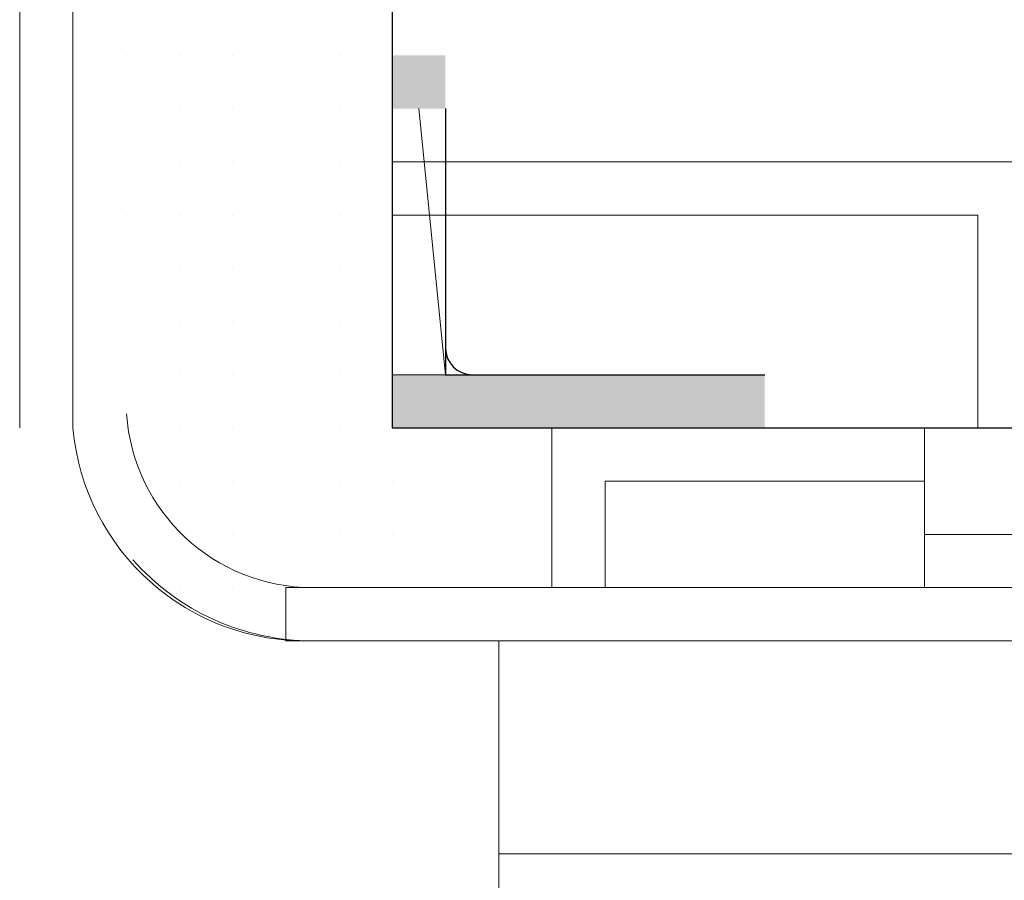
# Model space of a CAD drawing. Header units: metres. Extents: x 5.7 to 89.8, y 4 to 63.5.
# Tile 466 of 475: x 72.863 to 73.041, y 53.002 to 53.158. Entities that reach past the tile are written whole.
import ezdxf

# ---------------------------------------------------------------- set-up
doc = ezdxf.new("R2010")
doc.units = ezdxf.units.M
doc.header["$MEASUREMENT"] = 0
for name, color, linetype in [('PDF17_6', 7, 'Continuous'), ('PDF17_hatch-borshi', 7, 'Continuous'), ('PDF17_kaff', 7, 'Continuous'), ('PDF17_textt', 7, 'Continuous'), ('PDF17_wall', 7, 'Continuous')]:
    doc.layers.add(name, color=color, linetype=linetype)

msp = doc.modelspace()

# ---------------------------------------------------------------- linework, layer by layer
at = {"layer": 'PDF17_6', "lineweight": 25}
for points in [[(72.93065680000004, 53.15138240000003), (72.93065680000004, 53.08396400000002), (72.99807520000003, 53.08396400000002)], [(72.93065680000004, 53.15138240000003), (72.93065680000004, 53.15138240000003)], [(72.93065680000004, 53.14175120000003), (72.93065680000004, 53.14175120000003)], [(72.94028800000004, 53.14175120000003), (72.94028800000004, 53.09359520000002), (72.99807520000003, 53.09359520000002)], [(72.99807520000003, 53.08396400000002), (72.99807520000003, 53.08396400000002)]]:
    msp.add_lwpolyline(points, dxfattribs=at)
at = {"layer": 'PDF17_6', "lineweight": 0}
for points in [[(72.94028800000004, 53.09359520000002), (72.94028800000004, 53.09359520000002), (72.93547240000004, 53.14175120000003)], [(72.94028800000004, 53.09359520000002), (72.93065680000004, 53.09359520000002), (72.94028800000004, 53.09359520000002)], [(72.94028800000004, 53.09359520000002), (72.93065680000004, 53.09359520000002), (72.94028800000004, 53.09359520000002)], [(72.99807520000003, 53.08396400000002), (72.93065680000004, 53.08396400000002), (72.99807520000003, 53.08396400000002)]]:
    msp.add_lwpolyline(points, dxfattribs=at)
at = {"layer": 'PDF17_6', "lineweight": 25}
msp.add_arc((72.94510362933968, 53.09841082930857), 0.004815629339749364, 180.000348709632, 269.9996509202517, dxfattribs=at)
at = {"layer": 'PDF17_6', "transparency": 33554559}
for points in [[(72.93065680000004, 53.15138240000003), (72.94028800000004, 53.15138240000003), (72.94028800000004, 53.15138240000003)], [(72.94028800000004, 53.15138240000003), (72.94028800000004, 53.15138240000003), (72.93065680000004, 53.15138240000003)], [(72.93065680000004, 53.14175120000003), (72.94028800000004, 53.14175120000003), (72.93065680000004, 53.15138240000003)], [(72.94028800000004, 53.14175120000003), (72.93065680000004, 53.15138240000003), (72.94028800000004, 53.15138240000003)], [(72.93065680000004, 53.09359520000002), (72.99807520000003, 53.09359520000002), (72.99807520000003, 53.09359520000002)], [(72.99807520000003, 53.09359520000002), (72.99807520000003, 53.09359520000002), (72.93065680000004, 53.09359520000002)], [(72.93065680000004, 53.08396400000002), (72.99807520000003, 53.08396400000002), (72.93065680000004, 53.09359520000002)], [(72.99807520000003, 53.08396400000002), (72.93065680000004, 53.09359520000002), (72.99807520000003, 53.09359520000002)], [(72.99807520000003, 53.08396400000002), (72.99807520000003, 53.08396400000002), (72.93065680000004, 53.08396400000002)]]:
    msp.add_solid(points, dxfattribs=at)
at = {"layer": 'PDF17_hatch-borshi', "lineweight": 18}
for points in [[(72.87286960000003, 53.15138240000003), (72.87286960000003, 53.15138240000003)], [(72.87286960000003, 53.15138240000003), (72.87286960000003, 53.15138240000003)], [(72.88250080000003, 53.15138240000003), (72.88250080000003, 53.15138240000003)], [(72.88250080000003, 53.15138240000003), (72.88250080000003, 53.15138240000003)], [(72.88250080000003, 53.15138240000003), (72.88250080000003, 53.15138240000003)], [(72.89213200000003, 53.15138240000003), (72.89213200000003, 53.15138240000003)], [(72.89213200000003, 53.15138240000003), (72.89213200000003, 53.15138240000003)], [(72.89213200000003, 53.15138240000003), (72.89213200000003, 53.15138240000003)], [(72.90176320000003, 53.15138240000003), (72.90176320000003, 53.15138240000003)], [(72.90176320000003, 53.15138240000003), (72.90176320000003, 53.15138240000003)], [(72.90176320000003, 53.15138240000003), (72.90176320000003, 53.15138240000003)], [(72.90176320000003, 53.15138240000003), (72.90176320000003, 53.15138240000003)], [(72.91139440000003, 53.15138240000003), (72.91139440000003, 53.15138240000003)], [(72.91139440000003, 53.15138240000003), (72.91139440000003, 53.15138240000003)], [(72.91139440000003, 53.15138240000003), (72.91139440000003, 53.15138240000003)], [(72.91139440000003, 53.15138240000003), (72.91139440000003, 53.15138240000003)], [(72.92102560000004, 53.15138240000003), (72.92102560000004, 53.15138240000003)], [(72.92102560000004, 53.15138240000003), (72.92102560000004, 53.15138240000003)], [(72.92102560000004, 53.15138240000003), (72.92102560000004, 53.15138240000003)], [(72.93065680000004, 53.15138240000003), (72.93065680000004, 53.15138240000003)], [(72.93065680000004, 53.15138240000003), (72.93065680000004, 53.15138240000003)], [(72.93065680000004, 53.15138240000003), (72.93065680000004, 53.15138240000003)], [(72.88250080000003, 53.14175120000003), (72.88250080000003, 53.14175120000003)], [(72.88250080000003, 53.14175120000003), (72.88250080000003, 53.14175120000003)], [(72.88250080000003, 53.14175120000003), (72.88250080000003, 53.14175120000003)], [(72.88250080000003, 53.14175120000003), (72.88250080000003, 53.14175120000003)], [(72.89213200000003, 53.14175120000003), (72.89213200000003, 53.14175120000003)], [(72.89213200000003, 53.14175120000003), (72.89213200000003, 53.14175120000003)], [(72.89213200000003, 53.14175120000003), (72.89213200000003, 53.14175120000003)], [(72.90176320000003, 53.14175120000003), (72.90176320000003, 53.14175120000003)], [(72.90176320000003, 53.14175120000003), (72.90176320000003, 53.14175120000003)], [(72.90176320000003, 53.14175120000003), (72.90176320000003, 53.14175120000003)], [(72.91139440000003, 53.14175120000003), (72.91139440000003, 53.14175120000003)], [(72.91139440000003, 53.14175120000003), (72.91139440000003, 53.14175120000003)], [(72.91139440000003, 53.14175120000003), (72.91139440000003, 53.14175120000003)], [(72.91139440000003, 53.14175120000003), (72.91139440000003, 53.14175120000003)], [(72.92102560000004, 53.14175120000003), (72.92102560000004, 53.14175120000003)], [(72.92102560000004, 53.14175120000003), (72.92102560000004, 53.14175120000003)], [(72.93065680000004, 53.14175120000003), (72.93065680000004, 53.14175120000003)], [(72.93065680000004, 53.14175120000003), (72.93065680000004, 53.14175120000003)], [(72.93065680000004, 53.14175120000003), (72.93065680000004, 53.14175120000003)], [(72.87286960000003, 53.13212000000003), (72.87286960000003, 53.13212000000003)], [(72.87286960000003, 53.13212000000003), (72.87286960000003, 53.13212000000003)], [(72.88250080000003, 53.13212000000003), (72.88250080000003, 53.13212000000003)], [(72.88250080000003, 53.13212000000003), (72.88250080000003, 53.13212000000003)], [(72.88250080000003, 53.13212000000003), (72.88250080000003, 53.13212000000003)], [(72.88250080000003, 53.13212000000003), (72.88250080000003, 53.13212000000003)], [(72.88250080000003, 53.13212000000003), (72.88250080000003, 53.13212000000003)], [(72.89213200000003, 53.13212000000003), (72.89213200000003, 53.13212000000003)], [(72.89213200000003, 53.13212000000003), (72.89213200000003, 53.13212000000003)], [(72.89213200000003, 53.13212000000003), (72.89213200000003, 53.13212000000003)], [(72.89213200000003, 53.13212000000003), (72.89213200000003, 53.13212000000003)], [(72.90176320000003, 53.13212000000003), (72.90176320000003, 53.13212000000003)], [(72.90176320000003, 53.13212000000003), (72.90176320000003, 53.13212000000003)], [(72.90176320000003, 53.13212000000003), (72.90176320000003, 53.13212000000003)], [(72.90176320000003, 53.13212000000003), (72.90176320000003, 53.13212000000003)], [(72.91139440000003, 53.13212000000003), (72.91139440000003, 53.13212000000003)], [(72.91139440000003, 53.13212000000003), (72.91139440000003, 53.13212000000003)], [(72.91139440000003, 53.13212000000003), (72.91139440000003, 53.13212000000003)], [(72.91139440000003, 53.13212000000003), (72.91139440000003, 53.13212000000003)], [(72.91139440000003, 53.13212000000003), (72.91139440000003, 53.13212000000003)], [(72.91139440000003, 53.13212000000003), (72.91139440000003, 53.13212000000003)], [(72.92102560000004, 53.13212000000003), (72.92102560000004, 53.13212000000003)], [(72.92102560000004, 53.13212000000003), (72.92102560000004, 53.13212000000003)], [(72.92102560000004, 53.13212000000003), (72.92102560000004, 53.13212000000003)], [(72.92102560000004, 53.13212000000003), (72.92102560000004, 53.13212000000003)], [(73.16180560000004, 53.13212000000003), (72.93065680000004, 53.13212000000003)], [(72.93065680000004, 53.13212000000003), (72.93065680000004, 53.13212000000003)], [(72.94028800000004, 53.13212000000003), (72.94028800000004, 53.13212000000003)], [(73.00770640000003, 53.13212000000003), (73.00770640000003, 53.13212000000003)], [(73.02696880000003, 53.13212000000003), (73.02696880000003, 53.13212000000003)], [(72.87286960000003, 53.12248880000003), (72.87286960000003, 53.12248880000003)], [(72.88250080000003, 53.12248880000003), (72.88250080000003, 53.12248880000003)], [(72.88250080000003, 53.12248880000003), (72.88250080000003, 53.12248880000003)], [(72.88250080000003, 53.12248880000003), (72.88250080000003, 53.12248880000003)], [(72.88250080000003, 53.12248880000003), (72.88250080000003, 53.12248880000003)], [(72.89213200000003, 53.12248880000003), (72.89213200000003, 53.12248880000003)], [(72.89213200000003, 53.12248880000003), (72.89213200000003, 53.12248880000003)], [(72.89213200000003, 53.12248880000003), (72.89213200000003, 53.12248880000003)], [(72.89213200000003, 53.12248880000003), (72.89213200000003, 53.12248880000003)], [(72.90176320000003, 53.12248880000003), (72.90176320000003, 53.12248880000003)], [(72.90176320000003, 53.12248880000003), (72.90176320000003, 53.12248880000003)], [(72.90176320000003, 53.12248880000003), (72.90176320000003, 53.12248880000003)], [(72.90176320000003, 53.12248880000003), (72.90176320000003, 53.12248880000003)], [(72.91139440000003, 53.12248880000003), (72.91139440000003, 53.12248880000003)], [(72.91139440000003, 53.12248880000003), (72.91139440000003, 53.12248880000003)], [(72.91139440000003, 53.12248880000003), (72.91139440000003, 53.12248880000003)], [(72.91139440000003, 53.12248880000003), (72.91139440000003, 53.12248880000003)], [(72.91139440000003, 53.12248880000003), (72.91139440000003, 53.12248880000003)], [(72.92102560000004, 53.12248880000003), (72.92102560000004, 53.12248880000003)], [(72.92102560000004, 53.12248880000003), (72.92102560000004, 53.12248880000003)], [(72.92102560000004, 53.12248880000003), (72.92102560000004, 53.12248880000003)], [(73.03660000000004, 53.08396400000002), (73.03660000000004, 53.12248880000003), (72.93065680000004, 53.12248880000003)], [(72.93065680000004, 53.12248880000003), (72.93065680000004, 53.12248880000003)], [(72.93065680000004, 53.12248880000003), (72.93065680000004, 53.12248880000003)], [(72.93065680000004, 53.12248880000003), (72.93065680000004, 53.12248880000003)], [(72.93065680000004, 53.12248880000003), (72.93065680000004, 53.12248880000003)], [(72.94028800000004, 53.12248880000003), (72.94028800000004, 53.12248880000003)], [(72.94991920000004, 53.12248880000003), (72.94991920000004, 53.12248880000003)], [(72.95955040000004, 53.12248880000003), (72.95955040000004, 53.12248880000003)], [(72.95955040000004, 53.12248880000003), (72.95955040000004, 53.12248880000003)], [(72.97881280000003, 53.12248880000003), (72.97881280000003, 53.12248880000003)], [(72.98844400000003, 53.12248880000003), (72.98844400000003, 53.12248880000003)], [(72.98844400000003, 53.12248880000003), (72.98844400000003, 53.12248880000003)], [(72.98844400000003, 53.12248880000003), (72.98844400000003, 53.12248880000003)], [(72.99807520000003, 53.12248880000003), (72.99807520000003, 53.12248880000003)], [(73.00770640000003, 53.12248880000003), (73.00770640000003, 53.12248880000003)], [(73.01733760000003, 53.12248880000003), (73.01733760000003, 53.12248880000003)], [(73.01733760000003, 53.12248880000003), (73.01733760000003, 53.12248880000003)], [(73.01733760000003, 53.12248880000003), (73.01733760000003, 53.12248880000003)], [(73.03660000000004, 53.12248880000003), (73.03660000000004, 53.12248880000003)], [(73.03660000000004, 53.12248880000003), (73.03660000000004, 53.12248880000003)], [(72.88250080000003, 53.11285760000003), (72.88250080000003, 53.11285760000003)], [(72.88250080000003, 53.11285760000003), (72.88250080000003, 53.11285760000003)], [(72.88250080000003, 53.11285760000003), (72.88250080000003, 53.11285760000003)], [(72.88250080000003, 53.11285760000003), (72.88250080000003, 53.11285760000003)], [(72.89213200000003, 53.11285760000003), (72.89213200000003, 53.11285760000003)], [(72.89213200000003, 53.11285760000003), (72.89213200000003, 53.11285760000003)], [(72.89213200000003, 53.11285760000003), (72.89213200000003, 53.11285760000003)], [(72.89213200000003, 53.11285760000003), (72.89213200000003, 53.11285760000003)], [(72.90176320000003, 53.11285760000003), (72.90176320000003, 53.11285760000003)], [(72.90176320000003, 53.11285760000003), (72.90176320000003, 53.11285760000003)], [(72.90176320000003, 53.11285760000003), (72.90176320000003, 53.11285760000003)], [(72.91139440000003, 53.11285760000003), (72.91139440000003, 53.11285760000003)], [(72.91139440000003, 53.11285760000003), (72.91139440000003, 53.11285760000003)], [(72.91139440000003, 53.11285760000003), (72.91139440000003, 53.11285760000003)], [(72.91139440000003, 53.11285760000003), (72.91139440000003, 53.11285760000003)], [(72.91139440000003, 53.11285760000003), (72.91139440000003, 53.11285760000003)], [(72.91139440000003, 53.11285760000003), (72.91139440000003, 53.11285760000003)], [(72.92102560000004, 53.11285760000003), (72.92102560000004, 53.11285760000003)], [(72.92102560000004, 53.11285760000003), (72.92102560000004, 53.11285760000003)], [(72.92102560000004, 53.11285760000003), (72.92102560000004, 53.11285760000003)], [(72.92102560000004, 53.11285760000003), (72.92102560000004, 53.11285760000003)], [(72.93065680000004, 53.11285760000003), (72.93065680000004, 53.11285760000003)], [(72.93065680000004, 53.11285760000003), (72.93065680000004, 53.11285760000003)], [(72.93065680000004, 53.11285760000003), (72.93065680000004, 53.11285760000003)], [(72.88250080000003, 53.10322640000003), (72.88250080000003, 53.10322640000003)], [(72.88250080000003, 53.10322640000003), (72.88250080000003, 53.10322640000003)], [(72.88250080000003, 53.10322640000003), (72.88250080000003, 53.10322640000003)], [(72.88250080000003, 53.10322640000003), (72.88250080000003, 53.10322640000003)], [(72.89213200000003, 53.10322640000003), (72.89213200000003, 53.10322640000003)], [(72.89213200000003, 53.10322640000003), (72.89213200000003, 53.10322640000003)], [(72.89213200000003, 53.10322640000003), (72.89213200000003, 53.10322640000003)], [(72.90176320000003, 53.10322640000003), (72.90176320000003, 53.10322640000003)], [(72.90176320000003, 53.10322640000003), (72.90176320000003, 53.10322640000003)], [(72.90176320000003, 53.10322640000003), (72.90176320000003, 53.10322640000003)], [(72.90176320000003, 53.10322640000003), (72.90176320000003, 53.10322640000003)], [(72.91139440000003, 53.10322640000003), (72.91139440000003, 53.10322640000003)], [(72.91139440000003, 53.10322640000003), (72.91139440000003, 53.10322640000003)], [(72.91139440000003, 53.10322640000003), (72.91139440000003, 53.10322640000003)], [(72.92102560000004, 53.10322640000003), (72.92102560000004, 53.10322640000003)], [(72.92102560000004, 53.10322640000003), (72.92102560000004, 53.10322640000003)], [(72.93065680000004, 53.10322640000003), (72.93065680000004, 53.10322640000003)], [(72.93065680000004, 53.10322640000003), (72.93065680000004, 53.10322640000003)], [(73.03660000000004, 53.10322640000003), (73.03660000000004, 53.10322640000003)], [(73.03660000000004, 53.10322640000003), (73.03660000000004, 53.10322640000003)], [(72.87286960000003, 53.09359520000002), (72.87286960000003, 53.09359520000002)], [(72.88250080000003, 53.09359520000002), (72.88250080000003, 53.09359520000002)], [(72.88250080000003, 53.09359520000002), (72.88250080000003, 53.09359520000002)], [(72.88250080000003, 53.09359520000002), (72.88250080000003, 53.09359520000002)], [(72.88250080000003, 53.09359520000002), (72.88250080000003, 53.09359520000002)], [(72.89213200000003, 53.09359520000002), (72.89213200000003, 53.09359520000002)], [(72.89213200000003, 53.09359520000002), (72.89213200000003, 53.09359520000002)], [(72.89213200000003, 53.09359520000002), (72.89213200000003, 53.09359520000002)], [(72.89213200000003, 53.09359520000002), (72.89213200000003, 53.09359520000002)], [(72.90176320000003, 53.09359520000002), (72.90176320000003, 53.09359520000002)], [(72.90176320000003, 53.09359520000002), (72.90176320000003, 53.09359520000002)], [(72.91139440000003, 53.09359520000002), (72.91139440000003, 53.09359520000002)], [(72.91139440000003, 53.09359520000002), (72.91139440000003, 53.09359520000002)], [(72.91139440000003, 53.09359520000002), (72.91139440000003, 53.09359520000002)], [(72.91139440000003, 53.09359520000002), (72.91139440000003, 53.09359520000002)], [(72.92102560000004, 53.09359520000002), (72.92102560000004, 53.09359520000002)], [(72.92102560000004, 53.09359520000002), (72.92102560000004, 53.09359520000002)], [(72.93065680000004, 53.09359520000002), (72.93065680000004, 53.09359520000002)], [(72.93065680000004, 53.09359520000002), (72.93065680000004, 53.09359520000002)], [(73.03660000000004, 53.09359520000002), (73.03660000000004, 53.09359520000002)], [(72.88250080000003, 53.08396400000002), (72.88250080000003, 53.08396400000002)], [(72.88250080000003, 53.08396400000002), (72.88250080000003, 53.08396400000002)], [(72.88250080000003, 53.08396400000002), (72.88250080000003, 53.08396400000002)], [(72.89213200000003, 53.08396400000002), (72.89213200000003, 53.08396400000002)], [(72.89213200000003, 53.08396400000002), (72.89213200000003, 53.08396400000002)], [(72.89213200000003, 53.08396400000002), (72.89213200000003, 53.08396400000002)], [(72.90176320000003, 53.08396400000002), (72.90176320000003, 53.08396400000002)], [(72.90176320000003, 53.08396400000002), (72.90176320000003, 53.08396400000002)], [(72.90176320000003, 53.08396400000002), (72.90176320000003, 53.08396400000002)], [(72.90176320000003, 53.08396400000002), (72.90176320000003, 53.08396400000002)], [(72.91139440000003, 53.08396400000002), (72.91139440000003, 53.08396400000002)], [(72.91139440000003, 53.08396400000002), (72.91139440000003, 53.08396400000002)], [(72.91139440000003, 53.08396400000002), (72.91139440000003, 53.08396400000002)], [(72.92102560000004, 53.08396400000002), (72.92102560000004, 53.08396400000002)], [(72.92102560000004, 53.08396400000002), (72.92102560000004, 53.08396400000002)], [(72.92102560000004, 53.08396400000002), (72.92102560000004, 53.08396400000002)], [(72.92102560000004, 53.08396400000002), (72.92102560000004, 53.08396400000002)], [(72.93065680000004, 53.08396400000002), (72.93065680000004, 53.08396400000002)], [(72.93065680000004, 53.08396400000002), (72.93065680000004, 53.08396400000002)], [(72.93065680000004, 53.08396400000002), (72.93065680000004, 53.08396400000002)], [(72.94028800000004, 53.08396400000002), (72.94028800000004, 53.08396400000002)], [(72.94028800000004, 53.08396400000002), (72.94028800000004, 53.08396400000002)], [(72.94991920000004, 53.08396400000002), (72.94991920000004, 53.08396400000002)], [(72.94991920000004, 53.08396400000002), (72.94991920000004, 53.08396400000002)], [(72.94991920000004, 53.08396400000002), (72.94991920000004, 53.08396400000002)], [(72.94991920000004, 53.08396400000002), (72.94991920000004, 53.08396400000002)], [(72.95955040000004, 53.08396400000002), (72.95955040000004, 53.08396400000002)], [(73.03660000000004, 53.08396400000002), (73.03660000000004, 53.08396400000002)], [(72.88250080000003, 53.07433280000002), (72.88250080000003, 53.07433280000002)], [(72.88250080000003, 53.07433280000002), (72.88250080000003, 53.07433280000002)], [(72.89213200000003, 53.07433280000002), (72.89213200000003, 53.07433280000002)], [(72.89213200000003, 53.07433280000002), (72.89213200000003, 53.07433280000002)], [(72.89213200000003, 53.07433280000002), (72.89213200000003, 53.07433280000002)], [(72.89213200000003, 53.07433280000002), (72.89213200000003, 53.07433280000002)], [(72.89213200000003, 53.07433280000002), (72.89213200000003, 53.07433280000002)], [(72.90176320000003, 53.07433280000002), (72.90176320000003, 53.07433280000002)], [(72.90176320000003, 53.07433280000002), (72.90176320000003, 53.07433280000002)], [(72.91139440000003, 53.07433280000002), (72.91139440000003, 53.07433280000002)], [(72.91139440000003, 53.07433280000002), (72.91139440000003, 53.07433280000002)], [(72.91139440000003, 53.07433280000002), (72.91139440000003, 53.07433280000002)], [(72.92102560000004, 53.07433280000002), (72.92102560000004, 53.07433280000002)], [(72.92102560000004, 53.07433280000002), (72.92102560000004, 53.07433280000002)], [(72.92102560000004, 53.07433280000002), (72.92102560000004, 53.07433280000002)], [(72.93065680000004, 53.07433280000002), (72.93065680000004, 53.07433280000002)], [(72.93065680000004, 53.07433280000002), (72.93065680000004, 53.07433280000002)], [(72.93065680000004, 53.07433280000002), (72.93065680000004, 53.07433280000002)], [(72.94028800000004, 53.07433280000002), (72.94028800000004, 53.07433280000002)], [(72.94028800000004, 53.07433280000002), (72.94028800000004, 53.07433280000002)], [(72.94028800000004, 53.07433280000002), (72.94028800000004, 53.07433280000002)], [(72.94028800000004, 53.07433280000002), (72.94028800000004, 53.07433280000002)], [(72.94991920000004, 53.07433280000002), (72.94991920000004, 53.07433280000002)], [(72.94991920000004, 53.07433280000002), (72.94991920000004, 53.07433280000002)], [(72.94991920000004, 53.07433280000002), (72.94991920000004, 53.07433280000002)], [(72.94991920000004, 53.07433280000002), (72.94991920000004, 53.07433280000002)], [(72.95955040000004, 53.07433280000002), (72.95955040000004, 53.07433280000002)], [(72.95955040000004, 53.07433280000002), (72.95955040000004, 53.07433280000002)], [(72.95955040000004, 53.07433280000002), (72.95955040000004, 53.07433280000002)], [(73.02696880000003, 53.07433280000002), (73.02696880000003, 53.07433280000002)], [(73.03660000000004, 53.07433280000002), (73.03660000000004, 53.07433280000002)], [(72.88250080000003, 53.06470160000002), (72.88250080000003, 53.06470160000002)], [(72.88250080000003, 53.06470160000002), (72.88250080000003, 53.06470160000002)], [(72.89213200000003, 53.06470160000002), (72.89213200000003, 53.06470160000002)], [(72.89213200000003, 53.06470160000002), (72.89213200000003, 53.06470160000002)], [(72.89213200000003, 53.06470160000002), (72.89213200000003, 53.06470160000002)], [(72.90176320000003, 53.06470160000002), (72.90176320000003, 53.06470160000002)], [(72.90176320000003, 53.06470160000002), (72.90176320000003, 53.06470160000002)], [(72.90176320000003, 53.06470160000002), (72.90176320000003, 53.06470160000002)], [(72.90176320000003, 53.06470160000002), (72.90176320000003, 53.06470160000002)], [(72.90176320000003, 53.06470160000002), (72.90176320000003, 53.06470160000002)], [(72.91139440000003, 53.06470160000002), (72.91139440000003, 53.06470160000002)], [(72.91139440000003, 53.06470160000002), (72.91139440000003, 53.06470160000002)], [(72.91139440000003, 53.06470160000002), (72.91139440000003, 53.06470160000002)], [(72.92102560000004, 53.06470160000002), (72.92102560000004, 53.06470160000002)], [(72.92102560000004, 53.06470160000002), (72.92102560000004, 53.06470160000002)], [(72.92102560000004, 53.06470160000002), (72.92102560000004, 53.06470160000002)], [(72.92102560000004, 53.06470160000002), (72.92102560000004, 53.06470160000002)], [(72.92102560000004, 53.06470160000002), (72.92102560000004, 53.06470160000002)], [(72.93065680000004, 53.06470160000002), (72.93065680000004, 53.06470160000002)], [(72.93065680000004, 53.06470160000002), (72.93065680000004, 53.06470160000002)], [(72.93065680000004, 53.06470160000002), (72.93065680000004, 53.06470160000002)], [(72.93065680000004, 53.06470160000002), (72.93065680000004, 53.06470160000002)], [(72.94028800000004, 53.06470160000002), (72.94028800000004, 53.06470160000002)], [(72.94028800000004, 53.06470160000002), (72.94028800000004, 53.06470160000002)], [(72.94028800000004, 53.06470160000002), (72.94028800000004, 53.06470160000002)], [(72.94028800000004, 53.06470160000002), (72.94028800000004, 53.06470160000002)], [(72.94991920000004, 53.06470160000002), (72.94991920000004, 53.06470160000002)], [(72.94991920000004, 53.06470160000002), (72.94991920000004, 53.06470160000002)], [(72.94991920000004, 53.06470160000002), (72.94991920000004, 53.06470160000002)], [(72.94991920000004, 53.06470160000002), (72.94991920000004, 53.06470160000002)], [(72.94991920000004, 53.06470160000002), (72.94991920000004, 53.06470160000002)], [(72.95955040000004, 53.06470160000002), (72.95955040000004, 53.06470160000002)], [(73.03660000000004, 53.06470160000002), (73.03660000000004, 53.06470160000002)], [(72.89213200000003, 53.05507040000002), (72.89213200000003, 53.05507040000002)], [(72.90176320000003, 53.05507040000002), (72.90176320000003, 53.05507040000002)], [(72.90176320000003, 53.05507040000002), (72.90176320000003, 53.05507040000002)], [(72.91139440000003, 53.05507040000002), (72.91139440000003, 53.05507040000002)], [(72.91139440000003, 53.05507040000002), (72.91139440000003, 53.05507040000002)], [(72.91139440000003, 53.05507040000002), (72.91139440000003, 53.05507040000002)], [(72.91139440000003, 53.05507040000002), (72.91139440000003, 53.05507040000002)], [(72.91139440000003, 53.05507040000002), (72.91139440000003, 53.05507040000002)], [(72.92102560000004, 53.05507040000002), (72.92102560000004, 53.05507040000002)], [(72.92102560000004, 53.05507040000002), (72.92102560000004, 53.05507040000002)], [(72.92102560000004, 53.05507040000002), (72.92102560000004, 53.05507040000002)], [(72.92102560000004, 53.05507040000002), (72.92102560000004, 53.05507040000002)], [(72.92102560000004, 53.05507040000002), (72.92102560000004, 53.05507040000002)], [(72.93065680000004, 53.05507040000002), (72.93065680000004, 53.05507040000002)], [(72.93065680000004, 53.05507040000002), (72.93065680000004, 53.05507040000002)], [(72.93065680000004, 53.05507040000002), (72.93065680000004, 53.05507040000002)], [(72.93065680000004, 53.05507040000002), (72.93065680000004, 53.05507040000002)], [(72.94028800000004, 53.05507040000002), (72.94028800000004, 53.05507040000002)], [(72.94028800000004, 53.05507040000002), (72.94028800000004, 53.05507040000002)], [(72.94028800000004, 53.05507040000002), (72.94028800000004, 53.05507040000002)], [(72.94028800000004, 53.05507040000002), (72.94028800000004, 53.05507040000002)], [(72.94991920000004, 53.05507040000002), (72.94991920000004, 53.05507040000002)], [(72.94991920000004, 53.05507040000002), (72.94991920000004, 53.05507040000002)], [(72.94991920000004, 53.05507040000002), (72.94991920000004, 53.05507040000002)], [(72.94991920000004, 53.05507040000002), (72.94991920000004, 53.05507040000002)], [(72.94991920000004, 53.05507040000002), (72.94991920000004, 53.05507040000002)], [(72.95955040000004, 53.05507040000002), (72.95955040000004, 53.05507040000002)], [(72.95955040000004, 53.05507040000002), (72.95955040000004, 53.05507040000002)], [(72.95955040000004, 53.05507040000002), (72.95955040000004, 53.05507040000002)], [(72.95955040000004, 53.05507040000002), (72.95955040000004, 53.05507040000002)]]:
    msp.add_lwpolyline(points, dxfattribs=at)
at = {"layer": 'PDF17_kaff', "lineweight": 20}
for points in [[(72.86323840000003, 53.08396400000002), (72.86323840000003, 53.61368000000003)], [(73.02696880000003, 53.05507040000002), (73.16180560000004, 53.05507040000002), (73.16180560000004, 53.08396400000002)], [(73.02696880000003, 53.06470160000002), (73.16180560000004, 53.06470160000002)], [(72.94991920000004, 53.04543920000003), (72.91139440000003, 53.04543920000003), (72.91139440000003, 53.05507040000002), (72.95955040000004, 53.05507040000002)]]:
    msp.add_lwpolyline(points, dxfattribs=at)
msp.add_lwpolyline([(72.88370364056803, 53.06011387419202, 0.2152614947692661), (72.91621000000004, 53.04543920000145, -0.3971861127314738), (72.87286960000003, 53.08396400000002), (72.87286960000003, 53.61368000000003)], format="xyb", dxfattribs=at)
msp.add_arc((72.91621003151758, 53.08877965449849), 0.03370925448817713, 183.8727916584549, 269.999946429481, dxfattribs=at)
at = {"layer": 'PDF17_textt', "lineweight": 20}
for points in [[(73.02696880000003, 53.08396400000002), (73.02696880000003, 53.05507040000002), (72.95955040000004, 53.05507040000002), (72.95955040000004, 53.08396400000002)], [(73.02696880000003, 53.07433280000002), (73.02696880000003, 53.05507040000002), (72.96918160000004, 53.05507040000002), (72.96918160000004, 53.07433280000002)]]:
    msp.add_lwpolyline(points, close=True, dxfattribs=at)
at = {"layer": 'PDF17_wall', "lineweight": 25}
msp.add_lwpolyline([(72.93065680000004, 54.23970800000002), (72.93065680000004, 53.08396400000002), (73.16180560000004, 53.08396400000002)], dxfattribs=at)
at = {"layer": 'PDF17_wall', "lineweight": 0}
msp.add_lwpolyline([(73.05586240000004, 53.00691440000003), (72.94991920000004, 53.00691440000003), (72.94991920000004, 53.04543920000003), (73.05586240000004, 53.04543920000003)], close=True, dxfattribs=at)
msp.add_lwpolyline([(72.94991920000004, 52.96838960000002), (72.94991920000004, 53.00691440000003), (73.05586240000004, 53.00691440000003), (73.05586240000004, 52.96838960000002)], dxfattribs=at)

doc.saveas('drawing.dxf')
